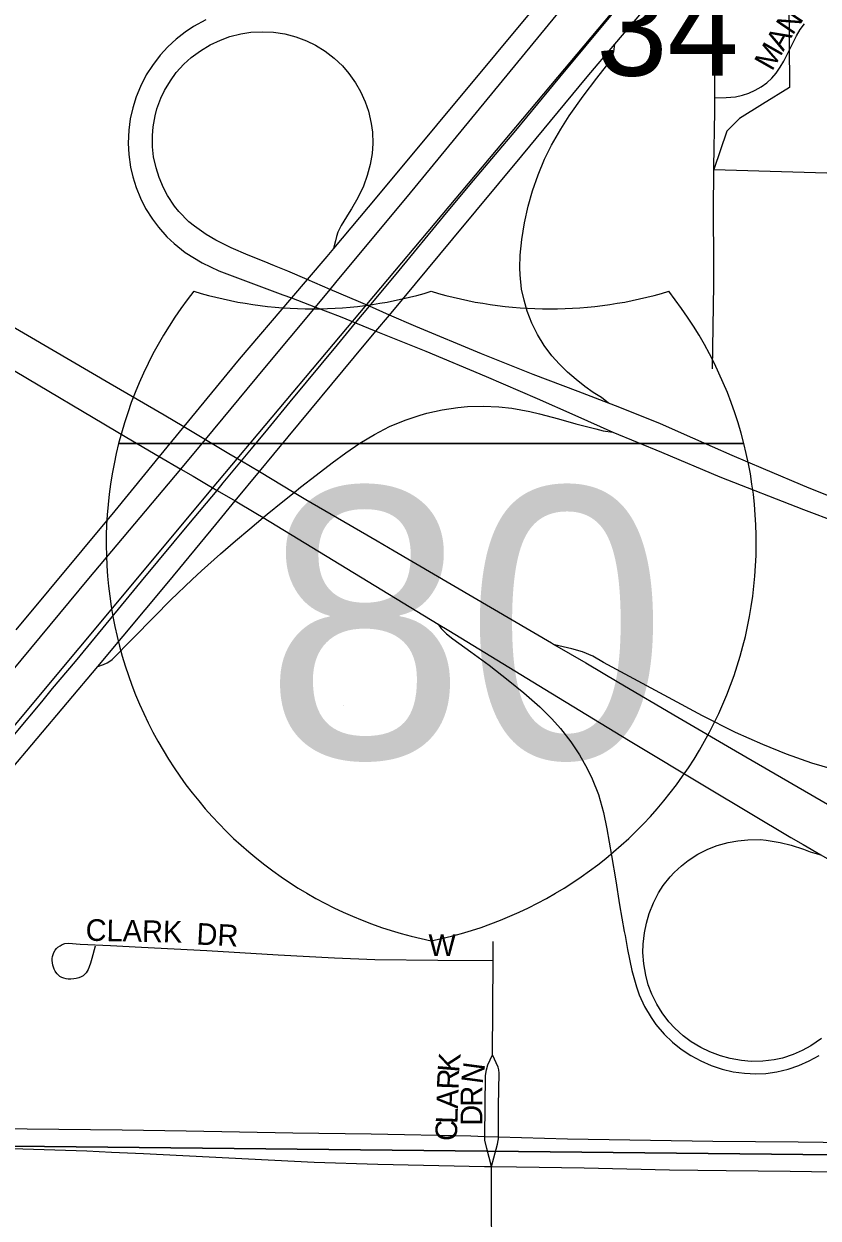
# Model space of a CAD drawing. Extents: x 1443599 to 1910620, y 1028088 to 1361369.
# Drawn here: x 1672006 to 1673839, y 1300357 to 1303115 of the extents above; entities that cross this region are included whole.
import ezdxf

# ---------------------------------------------------------------- set-up
doc = ezdxf.new("R2010")
doc.units = 0
for name, color, linetype in [('GM_X_City_Street', 7, 'Continuous'), ('GM_X_City_Street_Text', 7, 'Continuous'), ('GM_X_Corporation', 7, 'Continuous'), ('GM_X_Interchange_Ramps', 7, 'Continuous'), ('GM_X_Interstate_Location', 7, 'Continuous'), ('GM_X_Interstate_Route', 7, 'Continuous'), ('GM_X_Interstate_Shield', 7, 'Continuous'), ('GM_X_Section', 7, 'Continuous'), ('GM_X_Section_Text', 7, 'Continuous'), ('GM_X_State_Route', 7, 'Continuous'), ('GM_X_Township_Road', 7, 'Continuous')]:
    doc.layers.add(name, color=color, linetype=linetype)

msp = doc.modelspace()

# ---------------------------------------------------------------- linework, layer by layer
at = {"layer": 'GM_X_City_Street'}
for points in [[(1673600.3, 1302944.1), (1673626.5, 1302944.7), (1673648.2, 1302946.6), (1673663.9, 1302950.3), (1673679.1, 1302955.1), (1673693.7, 1302961.3), (1673707.6, 1302969.1), (1673720.3, 1302978.4), (1673731.7, 1302989.2), (1673741.9, 1303001.3), (1673751, 1303014.5), (1673759.2, 1303028.4), (1673773.8, 1303057.6), (1673788.8, 1303087.1), (1673797.6, 1303101.4), (1673807.5, 1303114.9)], [(1672170.2, 1300984.8), (1672163.2, 1300956.8), (1672159.8, 1300946.1), (1672157, 1300937.2), (1672154.7, 1300931.4), (1672152.4, 1300927.5), (1672149.7, 1300923.7), (1672146.8, 1300920.4), (1672142.5, 1300916.9), (1672138.4, 1300914.3), (1672132.9, 1300912), (1672127, 1300910.3), (1672121.4, 1300909.5), (1672114.1, 1300908.7), (1672108.6, 1300908.8), (1672103.6, 1300909.5), (1672098.3, 1300910.9), (1672093.6, 1300912.9), (1672089.3, 1300915.4), (1672086, 1300918), (1672083, 1300920.9), (1672079.9, 1300924.8), (1672078.1, 1300927.6), (1672076.1, 1300931.7), (1672074.1, 1300936.6), (1672073, 1300941.1), (1672071.7, 1300946.7), (1672071.5, 1300951.8), (1672071.6, 1300956.3), (1672072.4, 1300961.4), (1672073.6, 1300966), (1672075.4, 1300970.6), (1672078.1, 1300975.7), (1672081, 1300979.5), (1672084.5, 1300982.8), (1672089.4, 1300986.2), (1672094.4, 1300989), (1672100.8, 1300991), (1672109.2, 1300992.2), (1672135.9, 1300989.8), (1672206, 1300986.5), (1672277.4, 1300982.5), (1672428, 1300975.2), (1672592.6, 1300965.2), (1672722.8, 1300958.4), (1672815.7, 1300954.5), (1672961.5, 1300952.8), (1673088.7, 1300952)], [(1673088.7, 1300952), (1673089, 1300995.8)], [(1673087.2, 1300733.8), (1673088.7, 1300952)], [(1673069.8, 1300545.9), (1673071.5, 1300686.3), (1673073.2, 1300699.3), (1673076.6, 1300711.1), (1673087.2, 1300733.8)], [(1673100.9, 1300545), (1673101.2, 1300616.4), (1673102.9, 1300691.6), (1673101.8, 1300699.4), (1673100.4, 1300705.9), (1673087.2, 1300733.8)], [(1673084.7, 1300476.4), (1673073.9, 1300518), (1673070, 1300536.9), (1673069.7, 1300540.3), (1673069.8, 1300545.9)], [(1673084.7, 1300476.4), (1673099, 1300527.9), (1673100.3, 1300536.4), (1673100.9, 1300539.9), (1673100.9, 1300545)], [(1673076.8, 1299880.7), (1673085.7, 1300199.3), (1673084.7, 1300476.4)]]:
    msp.add_lwpolyline(points, dxfattribs=at)
at = {"layer": 'GM_X_Corporation'}
for points in [[(1669480.6, 1294321.5), (1669491.9, 1295592.7), (1669505.5, 1297792.6), (1669535.2, 1298531.6), (1670851.8, 1300124.6), (1671169, 1300516.2), (1672453.7, 1302056.9), (1673582, 1303402.1), (1673585.3, 1303565), (1673586, 1303637.5), (1673597.3, 1303821.1), (1676268.1, 1306953.4)], [(1676153.5, 1306382.6), (1673600.8, 1303183.8), (1673771.1, 1303175.6), (1673772.9, 1302967.8), (1673710.4, 1302929.2), (1673657.1, 1302896.1), (1673627.7, 1302866.7), (1673598.3, 1302778.4), (1674561.7, 1302750.2), (1674565.4, 1302533), (1674906.6, 1302527.6), (1674910.3, 1302742.9), (1675097.7, 1302739.6), (1675084.8, 1301354.4), (1675375.3, 1301347.1)]]:
    msp.add_lwpolyline(points, dxfattribs=at)
at = {"layer": 'GM_X_Interchange_Ramps'}
for points in [[(1673371.1, 1303378), (1672820.6, 1302715.7), (1672720.8, 1302596.4), (1672704.8, 1302577.3), (1672659.9, 1302524.6), (1672623.4, 1302481.8), (1672503, 1302340.6), (1672375.3, 1302185), (1672318.5, 1302115.9), (1672284.4, 1302074.2), (1672215.6, 1301990.6), (1671987.2, 1301715.3)], [(1671966.8, 1301381.7), (1672177, 1301631), (1672180.6, 1301635.3), (1672340.2, 1301827.1), (1672448.9, 1301958.7), (1672493.7, 1302013.1), (1672549.4, 1302080.8), (1672615.9, 1302161.5), (1672769.2, 1302345.8), (1672818.5, 1302405.2), (1672849.5, 1302442.5), (1672995.7, 1302618.6), (1673155.2, 1302810.4), (1673305.9, 1302992.5), (1673369.6, 1303067.7), (1673543.4, 1303272.7)], [(1672426.2, 1303124.3), (1672397.4, 1303108.5), (1672378.2, 1303095.9), (1672357.6, 1303079.6), (1672338.3, 1303061.8), (1672320.5, 1303042.4), (1672302.6, 1303018.9), (1672288.5, 1302996.7), (1672275, 1302970.3), (1672265.1, 1302946), (1672257.3, 1302920.9), (1672251.5, 1302895.2), (1672247.9, 1302869.2), (1672246.8, 1302839.6), (1672248.1, 1302813.4), (1672252.1, 1302784.1), (1672257.3, 1302761.7), (1672265.2, 1302736.6), (1672275.1, 1302712.3), (1672286.9, 1302688.8), (1672302.6, 1302663.7), (1672316.3, 1302645.2), (1672336, 1302623.1), (1672352.7, 1302607.4), (1672378.2, 1302586.7), (1672417.3, 1302562.6), (1672456, 1302544.7), (1672492.7, 1302530.3), (1672603.8, 1302489.4), (1672623.4, 1302481.8), (1672678.7, 1302460.6), (1672735.6, 1302438.7), (1672771.4, 1302424.2), (1672818.5, 1302405.2), (1672933.6, 1302358.7), (1673073.1, 1302300.7), (1673190.5, 1302249.4), (1673277, 1302210.9), (1673365.1, 1302171.9), (1673477.2, 1302125.9), (1673612, 1302069.2), (1673805.2, 1301993.3), (1673960.1, 1301935)], [(1674067.8, 1301943.5), (1673818, 1302042.4), (1673712.5, 1302087.4), (1673640.1, 1302118.3), (1673549.9, 1302158.2), (1673474.7, 1302191), (1673377.3, 1302230.6), (1673355.3, 1302239), (1673285.2, 1302265.6), (1673180.9, 1302305.3), (1673061.9, 1302352.8), (1672910.4, 1302416), (1672849.5, 1302442.5), (1672803.2, 1302462.6), (1672713, 1302501.7), (1672659.9, 1302524.6), (1672615, 1302543.7), (1672584.5, 1302555.9), (1672560.2, 1302566.1), (1672523.8, 1302581), (1672484.3, 1302597.7), (1672448.9, 1302615.3), (1672426.4, 1302628.4), (1672399.5, 1302647.5), (1672387, 1302658), (1672363.9, 1302681.4), (1672353.6, 1302694), (1672337.3, 1302718.7), (1672328.1, 1302736), (1672317.9, 1302760.3), (1672311, 1302782.2), (1672305.5, 1302807.9), (1672303, 1302830.8), (1672302.5, 1302857.1), (1672304.2, 1302876.7), (1672308.7, 1302902.6), (1672313, 1302918.5), (1672322.2, 1302943.1), (1672330.5, 1302960.9), (1672344.1, 1302983.5), (1672357.6, 1303002.1), (1672375.3, 1303021.5), (1672392.2, 1303037.2), (1672413.4, 1303052.8), (1672435.9, 1303066.4), (1672459.7, 1303077.4), (1672481.4, 1303085.3), (1672506.9, 1303091.7), (1672529.6, 1303095.3), (1672555.9, 1303096.6), (1672582.2, 1303095.6), (1672608.1, 1303091.5), (1672633.6, 1303085.1), (1672658.2, 1303075.8), (1672678.9, 1303065.8), (1672701.1, 1303051.8), (1672722, 1303035.8), (1672740.9, 1303017.6), (1672756, 1303000.2), (1672771.3, 1302978.8), (1672782.9, 1302958.9), (1672793.7, 1302935), (1672801.2, 1302913.3), (1672807.6, 1302884.4), (1672810.3, 1302864.9), (1672810.9, 1302838.7), (1672809.7, 1302815.7), (1672805.1, 1302789.9), (1672798.3, 1302764.4), (1672789.3, 1302739.8), (1672776.6, 1302712.9), (1672761.8, 1302687.3), (1672756.5, 1302679.1), (1672738.4, 1302649.3), (1672730.8, 1302633.5), (1672727.3, 1302623.5), (1672724.7, 1302614.1), (1672720.8, 1302596.4)], [(1673355.3, 1302239), (1673338.5, 1302251.9), (1673319.8, 1302263.9), (1673300.3, 1302277.6), (1673280.3, 1302293.4), (1673260.4, 1302310.5), (1673241.6, 1302328.8), (1673224.3, 1302348.6), (1673206.7, 1302372.3), (1673191.3, 1302397.5), (1673178.3, 1302424), (1673167.6, 1302451.6), (1673160.1, 1302476.8), (1673154.5, 1302502.4), (1673150.8, 1302535), (1673150.2, 1302551.3), (1673150.9, 1302580.9), (1673154.7, 1302616.8), (1673161.3, 1302655.6), (1673169.9, 1302694.1), (1673179.6, 1302728.9), (1673192.4, 1302766.1), (1673207.7, 1302802.4), (1673223.6, 1302834.8), (1673244.7, 1302871.8), (1673264.4, 1302902.1), (1673296.7, 1302947.6), (1673328.4, 1302989.5), (1673350.4, 1303018.1), (1673359.3, 1303030.6), (1673364.4, 1303040.8), (1673367, 1303051.1), (1673369.6, 1303067.7)], [(1672177, 1301631), (1672189.8, 1301635.4), (1672198.5, 1301639.2), (1672204.5, 1301643.3), (1672209.4, 1301647.4), (1672256.4, 1301695.1), (1672307.1, 1301746.7), (1672344.5, 1301783.7), (1672394.3, 1301831.4), (1672416, 1301851.5), (1672460, 1301891.1), (1672494.6, 1301921.3), (1672527.2, 1301949), (1672558.2, 1301974.8), (1672567.6, 1301982.7), (1672603.2, 1302011.7), (1672629.5, 1302032.9), (1672644.1, 1302044.7), (1672680.4, 1302073), (1672717, 1302100.8), (1672748.9, 1302123.9), (1672781.3, 1302146.2), (1672815.1, 1302166.4), (1672849.7, 1302184.9), (1672886.1, 1302200), (1672920.2, 1302211.6), (1672936, 1302216.2), (1672971.4, 1302223.5), (1673007, 1302229.1), (1673029.9, 1302231.2), (1673066, 1302232.1), (1673102.2, 1302230.5), (1673131.6, 1302227.2), (1673173.6, 1302219.4), (1673196.1, 1302214.4), (1673239.4, 1302202.9), (1673279.8, 1302191.4), (1673325.7, 1302179.4), (1673343, 1302175.4), (1673365.1, 1302171.9)], [(1672962.3, 1301729), (1672969.1, 1301718.7), (1672981.3, 1301706.5), (1672995.5, 1301695), (1673037.5, 1301664.9), (1673079.8, 1301633.6), (1673123.8, 1301599.4), (1673159.5, 1301570.4), (1673196.4, 1301537.8), (1673224.3, 1301510), (1673244, 1301488), (1673268.3, 1301457), (1673288.3, 1301427), (1673305.9, 1301395.5), (1673317.2, 1301371.8), (1673331.7, 1301335.2), (1673343.2, 1301294.1), (1673351.5, 1301255.7), (1673362.2, 1301194.2), (1673371.7, 1301135.9), (1673380.5, 1301080.8), (1673391.4, 1301019.3), (1673393.5, 1301009.7), (1673399.2, 1300977.4), (1673409.2, 1300929.2), (1673419.4, 1300891.1), (1673426.1, 1300872.6), (1673438.1, 1300845.6), (1673453.1, 1300820.2), (1673464.4, 1300804.1), (1673483.6, 1300781.7), (1673502.5, 1300763.5), (1673523, 1300747.1), (1673544.9, 1300732.6), (1673568, 1300720), (1673592.1, 1300709.5), (1673617, 1300701.2), (1673642.6, 1300695.2), (1673668.6, 1300691.5), (1673694.8, 1300690.3), (1673717.7, 1300691.4), (1673743.7, 1300695), (1673769.2, 1300701.2), (1673794.1, 1300709.7), (1673818.1, 1300720.3), (1673841.1, 1300733)], [(1673890.4, 1301388.2), (1673824.4, 1301407.9), (1673765.6, 1301428.7), (1673710.8, 1301450.5), (1673647.9, 1301478.6), (1673571.8, 1301517), (1673493.8, 1301559.1), (1673343.7, 1301640.2), (1673318.8, 1301654.4), (1673295, 1301664.8), (1673270.2, 1301672), (1673230.6, 1301681.2)], [(1673846.6, 1300771.6), (1673822.2, 1300755), (1673802.1, 1300744), (1673781.1, 1300734.8), (1673756.1, 1300726.6), (1673736.9, 1300722.5), (1673710.8, 1300719.3), (1673684.5, 1300719.1), (1673661.6, 1300721), (1673635.8, 1300725.6), (1673613.6, 1300731.7), (1673589, 1300741), (1673568.3, 1300751), (1673545.7, 1300764.5), (1673527.2, 1300778.1), (1673507.7, 1300795.7), (1673494.5, 1300810.3), (1673478.6, 1300831.2), (1673466.7, 1300850.9), (1673455.1, 1300874.5), (1673446.7, 1300895.9), (1673440.8, 1300918.1), (1673436.4, 1300944), (1673434.1, 1300970.2), (1673434.7, 1300989.9), (1673437.8, 1301015.9), (1673442.3, 1301038.5), (1673448.8, 1301060.6), (1673458.5, 1301085), (1673470.6, 1301108.3), (1673481.3, 1301124.8), (1673497.6, 1301145.4), (1673506.6, 1301155), (1673523.4, 1301170.6), (1673538.9, 1301182.8), (1673560.9, 1301197.2), (1673584.4, 1301208.8), (1673605.8, 1301217.2), (1673631, 1301224.6), (1673653.6, 1301228.6), (1673676.5, 1301230.9), (1673706, 1301231.1), (1673719.1, 1301230.2), (1673751.4, 1301224.6), (1673776.7, 1301218.1), (1673804.9, 1301208.8), (1673820.4, 1301202.9), (1673830.8, 1301199.5), (1673845.2, 1301196)]]:
    msp.add_lwpolyline(points, dxfattribs=at)
at = {"layer": 'GM_X_Interstate_Route'}
for points in [[(1671955, 1301591.5), (1672156.2, 1301834), (1672327.2, 1302037.7), (1672368, 1302086.9), (1672424.8, 1302155.3), (1672562, 1302320.8), (1672678.7, 1302460.6), (1672713, 1302501.7), (1672726.1, 1302517.3), (1672898, 1302724.6), (1673598.7, 1303579.2)], [(1672387, 1301959.3), (1672452, 1302037.6), (1672466.2, 1302054.8), (1672508.2, 1302105.5), (1672531.1, 1302133.2), (1672568.7, 1302178.7), (1672620.7, 1302242.2), (1672729.6, 1302373.7), (1672771.4, 1302424.2), (1672803.2, 1302462.6), (1672872, 1302545.6), (1672974.1, 1302669.8), (1673035.3, 1302742.8), (1673094.3, 1302813.3), (1673140.8, 1302868.5), (1673242.8, 1302991.4), (1673599.8, 1303422.3)], [(1670591.9, 1303126.5), (1670659.7, 1303086.4), (1670730.5, 1303045), (1670815.3, 1302994.9), (1670894.7, 1302948.6), (1671198.3, 1302772), (1671337.5, 1302691.3), (1671598.2, 1302538.8), (1671771.6, 1302438.7), (1671856.6, 1302388.9), (1671961.2, 1302327.1), (1672243.6, 1302159.7), (1672318.5, 1302115.9), (1672368, 1302086.9), (1672396.6, 1302070.2), (1672419.4, 1302056.8)], [(1671737, 1302557.4), (1672023.3, 1302390.3), (1672204.9, 1302284.6), (1672329.8, 1302212.3), (1672375.3, 1302185), (1672424.8, 1302155.3), (1672479, 1302122.9), (1672508.2, 1302105.5), (1672549.4, 1302080.8), (1672629.5, 1302032.9), (1672656.5, 1302016.8), (1672744.4, 1301965.5), (1672820.9, 1301920.9), (1672860.6, 1301897.7), (1673223.3, 1301685.5), (1673230.6, 1301681.2), (1673302.6, 1301639.1), (1673379, 1301594.2), (1673514.7, 1301514.2), (1673647.8, 1301436), (1674111.1, 1301167.2)], [(1672419.4, 1302056.8), (1672452, 1302037.6), (1672493.7, 1302013.1), (1672540.9, 1301985.3), (1672558.2, 1301974.8), (1672751.4, 1301857.4), (1672962.3, 1301729), (1672986.9, 1301714), (1673208.2, 1301578.6), (1673401.4, 1301460.4), (1673584.2, 1301350.4), (1673776, 1301236.2), (1673804.3, 1301219.8)], [(1671183.3, 1300509.5), (1671201.3, 1300531.2), (1671236.7, 1300574), (1671350.6, 1300711.5), (1671585.6, 1300994.3), (1671749.3, 1301191.1), (1671869.1, 1301334.8), (1671988.6, 1301478.8), (1672047.2, 1301549.6), (1672072.3, 1301579.9), (1672125.2, 1301642.5), (1672277.2, 1301827.8), (1672353.1, 1301918.4), (1672387, 1301959.3)], [(1673804.3, 1301219.8), (1673845.2, 1301196), (1673920.7, 1301152.2), (1674056.2, 1301076), (1674080.7, 1301062.3), (1674133.2, 1301032.8)]]:
    msp.add_lwpolyline(points, dxfattribs=at)
at = {"layer": 'GM_X_Interstate_Shield'}
for p, q in [((1672224.6, 1302145.8), (1673667.4, 1302145.8)), ((1673667.4, 1302145.8), (1672224.6, 1302145.8)), ((1673667.4, 1302145.8), (1672224.6, 1302145.8))]:
    msp.add_line(p, q, dxfattribs=at)
for centre, start, end in [((1673133.5, 1301915.9), 141.669, 165.8066), ((1672672.1, 1303394), 253.0091, 286.9909), ((1673220, 1303394), 253.0091, 286.9909), ((1672758.5, 1301915.9), 14.1934, 38.331), ((1673133.5, 1301915.9), 165.8066, 258.463), ((1672758.5, 1301915.9), 281.537, 14.1934)]:
    msp.add_arc(centre, 937.5, start, end, dxfattribs=at)
at = {"layer": 'GM_X_Section'}
for points in [[(1672295.5, 1305860.4), (1673567.6, 1305832.6), (1676250.4, 1305773.2), (1676210.4, 1300478.7), (1670886.1, 1300535.1), (1670932.1, 1303268.1), (1670981.3, 1305877)], [(1670886.1, 1300535.1), (1676210.4, 1300478.7), (1676091.7, 1295467.2), (1670832.3, 1295599)]]:
    msp.add_lwpolyline(points, close=True, dxfattribs=at)
at = {"layer": 'GM_X_State_Route'}
for points in [[(1671793.7, 1300565.4), (1672232.7, 1300560.7), (1672380.5, 1300558.6), (1672626.8, 1300553.7), (1672807.5, 1300551.4), (1673037.4, 1300546.8), (1673069.8, 1300545.9), (1673100.9, 1300545), (1673260.7, 1300540.5), (1673595.8, 1300535.1), (1673792.9, 1300533.6), (1674022.8, 1300530.2), (1674203.4, 1300529.5), (1674548.3, 1300525.2), (1674745.3, 1300523.2), (1674867.7, 1300522.2), (1674909.6, 1300521.8), (1675010.9, 1300520.8), (1675359.1, 1300517.4)], [(1671791.4, 1300521.9), (1672003.6, 1300517.2), (1672151.2, 1300512.5), (1672208.5, 1300509.8)], [(1672208.5, 1300509.8), (1672282.3, 1300506.4), (1672675.5, 1300486.4), (1672823, 1300482), (1673068.9, 1300476.3), (1673084.7, 1300476.4), (1673142.8, 1300475.6)], [(1673142.8, 1300475.6), (1673298.6, 1300473.4), (1673495.4, 1300469), (1673626.6, 1300467.2), (1673774.2, 1300465.9), (1674069.5, 1300461), (1674381, 1300457.3), (1674577.9, 1300454.9), (1674796.2, 1300453)]]:
    msp.add_lwpolyline(points, dxfattribs=at)
at = {"layer": 'GM_X_Township_Road'}
for points in [[(1673600.3, 1302944.1), (1673600.8, 1303183.7), (1673601, 1303230.4), (1673600.2, 1303341), (1673599.8, 1303422.3), (1673599.6, 1303463.3), (1673598.7, 1303579.2), (1673598.5, 1303606.3), (1673598.5, 1303652.6), (1673598.5, 1303707.2), (1673597.3, 1303821.1)], [(1673595, 1302318), (1673598.4, 1302512), (1673598.1, 1302569), (1673597, 1302677.7), (1673598.3, 1302784.3), (1673600, 1302912.6), (1673600.3, 1302944.1)]]:
    msp.add_lwpolyline(points, dxfattribs=at)

# ---------------------------------------------------------------- texts
at = {"layer": 'GM_X_City_Street_Text'}
for s, rotation, p in [('N', 55.6975, (1673779.8, 1303086.8)), ('A', 60.247, (1673758.5, 1303049.5)), ('M', 60.2483, (1673732.3, 1303003.7)), ('CLARK', 358.782, (1672148.1, 1300997.8)), ('DR', 356.989, (1672403.3, 1300989)), ('W', 0, (1672939.6, 1300962.6)), ('K', 85.2509, (1673010.3, 1300692.4)), ('R', 88.0807, (1673009, 1300653.5)), ('N', 82.414, (1673064.3, 1300665.4)), ('A', 88.0544, (1673007.5, 1300609.5)), ('R', 89.7085, (1673063.7, 1300614.3)), ('L', 88.0963, (1673006.3, 1300574.3)), ('D', 89.9563, (1673063.7, 1300570.4)), ('C', 88.0569, (1673005, 1300534.7))]:
    msp.add_text(s, height=50, rotation=rotation, dxfattribs=at).set_placement(p)
at = {"layer": 'GM_X_Interstate_Location'}
for s in ['-', '.', ',']:
    msp.add_text(s, height=1, dxfattribs=at).set_placement((1672945.9, 1301746.9))
msp.add_text('80', height=1, rotation=0, dxfattribs=at).set_placement((1672741.6, 1301539.9))
at = {"layer": 'GM_X_Interstate_Shield'}
msp.add_text('80', height=625, dxfattribs=at).set_placement((1672560.8, 1301419.3))
at = {"layer": 'GM_X_Section_Text'}
msp.add_text('34', height=221, rotation=0, dxfattribs=at).set_placement((1673326.8, 1302995.1))

doc.saveas('drawing.dxf')
